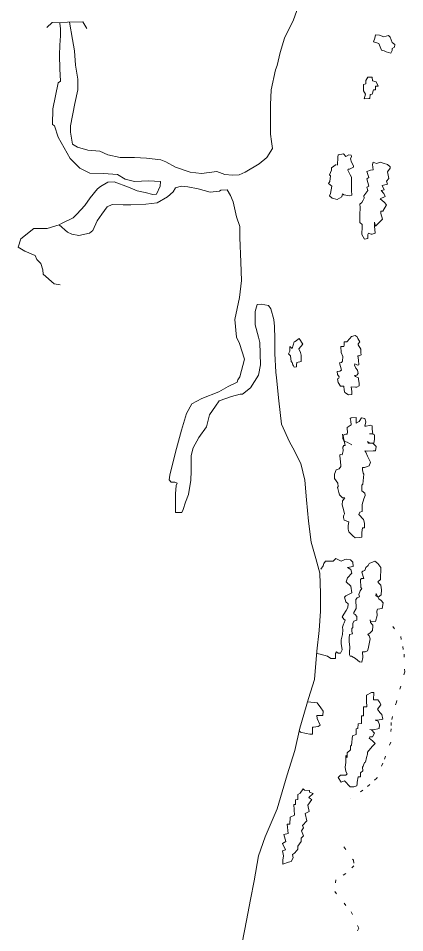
# Model space of a CAD drawing. Extents: x 47169 to 972804, y 7447977 to 9608469.
# Drawn here: x 952450 to 962933, y 9113461 to 9138268 of the extents above; entities that cross this region are included whole.
import ezdxf

# ---------------------------------------------------------------- set-up
doc = ezdxf.new("R2010")
doc.units = 0
doc.header["$LTSCALE"] = 270
doc.linetypes.add('DOTTED', pattern=[1.5, 0.3, -1.2])
doc.layers.add('1', color=7, linetype='Continuous', lineweight=13)

msp = doc.modelspace()

# ---------------------------------------------------------------- linework, layer by layer
at = {"layer": '1'}
for points in [[(960084.5, 9138706.4), (959915, 9138224.8), (959674.6, 9137727.3), (959554.6, 9137335), (959473.8, 9136988.8), (959425.1, 9136868.5), (959312.5, 9136323.1), (959287.5, 9135922.1), (959287.6, 9135592.9), (959294, 9135126.1), (959318.6, 9134925.3), (959342.1, 9134733.3), (959189.4, 9134492), (958982, 9134315.6), (958605.1, 9134092.1), (958445.1, 9134019.4), (958261.6, 9134012.4), (958053.9, 9134028.8), (957839.1, 9134108.5), (957423, 9134053.9), (957111.6, 9134093.5), (956712.8, 9134231.6), (956456.7, 9134376), (956321.2, 9134425), (955930.3, 9134473.1), (955602.2, 9134489.7), (955210.8, 9134490.2), (954883.2, 9134563.2), (954659.8, 9134659.6), (954332.9, 9134692.7), (954060.7, 9134773), (953917.7, 9134853.1), (953870.1, 9135182.7), (953869.5, 9135239.3), (953870.6, 9135351.2), (953982.6, 9135953.1), (954063.6, 9136322.5), (954064.2, 9136611.8), (954000.6, 9136997), (953977.8, 9137383), (953922.2, 9137688.3), (953839.5, 9138163.5)], [(954306.5, 9137988.3), (954196.6, 9138170), (953365.1, 9138155.9), (953226.7, 9138014.3)], [(955672.9, 9133590), (955895.7, 9133541.3), (956104.1, 9133484.9), (956199.2, 9133492.9), (956296.5, 9133710.3), (956304.3, 9133838.8), (955985, 9133855.2), (955601.3, 9133839), (955353.2, 9133903.5), (955137.8, 9134033.1), (954762.2, 9134057.9), (954387.6, 9134066), (954123.6, 9134202.7), (953853.2, 9134468), (953533.7, 9135038.6), (953430.7, 9135352.2), (953374.6, 9135384.9), (953383.2, 9135810.4), (953528.3, 9136516.1), (953592.8, 9136564.3), (953577.3, 9136893.6), (953569.9, 9137270.6), (953578, 9137536.5), (953594.9, 9137793.5), (953594.5, 9137985.2), (953579.4, 9138138.3)], [(961106.4, 9134280.2), (961115.2, 9134497.3), (961123.6, 9134561.5), (961275.3, 9134593.3), (961338.7, 9134520.6), (961418.7, 9134560.8), (961482.8, 9134552.4), (961490.2, 9134521.3), (961458.6, 9134456.2), (961489.8, 9134368.3), (961546.2, 9134263.6), (961545.9, 9134231.5), (961433.7, 9134176), (961401.6, 9134175.2), (961393.6, 9134143.2), (961457.6, 9134022.8), (961489, 9133958.2), (961489, 9133846.2), (961489.8, 9133814.1), (961488.7, 9133596.8), (961496.3, 9133469.3), (961433.1, 9133453.3), (961280.8, 9133477), (961241.3, 9133509.5), (961225, 9133421), (961104.9, 9133349), (960961.6, 9133389.3), (960889.3, 9133454.3), (960922, 9133518.2), (960953.7, 9133710.8), (960866, 9133782.6), (960898.6, 9133838.8), (960922.2, 9133991.6), (960890.4, 9134016.3), (960947, 9134144.3), (960946.5, 9134208.6), (961074.6, 9134304.8)], [(959458.4, 9128516.9), (959434.5, 9128670.2), (959410.8, 9129175.8), (959412.5, 9129569.3), (959404.8, 9129906.4), (959381.3, 9130099.5), (959301.2, 9130388.5), (959238, 9130476.7), (959038.3, 9130509.7), (958934.3, 9130501.9), (958878.2, 9130309.6), (958877.9, 9129948.2), (958964.2, 9129618.1), (959004.8, 9129473.6), (959019.7, 9128863.8), (958970.6, 9128590.5), (958746.1, 9128245.8), (958529.9, 9128069.5), (958466.9, 9128069), (958234.1, 9128005.9), (957899.2, 9127894), (957802.6, 9127740.9), (957634.5, 9127508.7), (957554, 9127188), (957345.5, 9126898.6), (957193.5, 9126618.5), (957137.3, 9126409.6), (957136.4, 9125984), (957128.4, 9125734.6), (957063.8, 9125349.5), (956983.2, 9125140.8), (956919.3, 9124939.8), (956886.5, 9124860.3), (956718.5, 9124859.7), (956711.3, 9125133.6), (956712.5, 9125366.3), (956736.8, 9125591.1), (956760.7, 9125655.2), (956696.8, 9125686.8), (956593, 9125687.8), (956544.9, 9125743.8), (956561.6, 9125872.2), (956641.3, 9126209.5), (956737.9, 9126594.2), (956875.5, 9127092.8), (957011.6, 9127550.3), (957155.6, 9127806), (957427.8, 9127950.8), (957891.7, 9128134.6), (958139.6, 9128278.4), (958387.2, 9128399), (958403.3, 9128455.4), (958459.4, 9128543.5), (958588, 9129024.4), (958452.9, 9129442.5), (958374, 9129619.6), (958326.7, 9130093.3), (958455.4, 9130695.1), (958504.1, 9131152.4), (958489.2, 9131651.3), (958458.2, 9132317.8), (958459, 9132622.6), (958372, 9132879.5), (958315.8, 9133128.4), (958276.5, 9133289.5), (958205.2, 9133457.6), (958117.2, 9133610.3), (957941.4, 9133603.2), (957909.1, 9133579.1), (957653.4, 9133547.3), (957326, 9133643.6), (957046.9, 9133692.9), (956871.3, 9133716.8), (956719.4, 9133669.5), (956655.3, 9133557.1), (956494.8, 9133420.1), (956215.7, 9133259.9), (955911.4, 9133228.6), (955504.4, 9133204.9), (955296.6, 9133205.8), (955000.5, 9133214.2), (954857.2, 9133150.2), (954720.5, 9132957.6), (954592.7, 9132772.7), (954472.9, 9132507.8), (954384.9, 9132435.5), (954096.8, 9132371.8), (953904.9, 9132412.5), (953785, 9132469.1), (953562.5, 9132661.9), (953618.1, 9132702.4), (953938, 9132854.5), (954041.7, 9132949.9), (954257.4, 9133190.5), (954402.1, 9133399.7), (954602.3, 9133640.5), (954682.5, 9133704), (954882.6, 9133823.9), (955049.6, 9133832.2), (955440.6, 9133686.5), (955672.9, 9133590)], [(953562.5, 9132661.9), (953234.4, 9132566.5), (952875.1, 9132566.7), (952523.1, 9132286.4), (952450.2, 9132061), (952625.9, 9131948.4), (952905.6, 9131836), (952953.1, 9131723.6), (953064.8, 9131619.4), (953112.8, 9131442.7), (953128.2, 9131321.7), (953423, 9131063.9), (953583, 9131032.4)], [(958403.2, 9112578.9), (958645.3, 9113791.3), (958750.5, 9114361.1), (958847.3, 9114866.7), (958969.1, 9115549.4), (959145.6, 9116063.1), (959474.9, 9116825.7), (959748.2, 9117740.8), (959949.4, 9118406), (960085.9, 9119008.8), (960327.2, 9119811.1), (960488.3, 9120332.7), (960553.4, 9121095.8), (960611, 9121657.2), (960644, 9122187.9), (960652.1, 9122661.1), (960630, 9123215.6), (960519, 9123609.1), (960399.7, 9124051.5), (960321.4, 9124620.9), (960266.5, 9125207.8), (960219.8, 9125738.2), (960116, 9126187), (959901.4, 9126613.7), (959805.8, 9126774.3), (959591.7, 9127256.4), (959520.7, 9127891.2), (959458.4, 9128516.9)], [(961499.5, 9126699.7), (961371.9, 9126764.2), (961300.3, 9126788.2), (961275.7, 9126876), (961267.7, 9126957), (961339.9, 9126988.4), (961371.9, 9126988.1), (961380.3, 9127052.3), (961372.3, 9127133.3), (961372.6, 9127165.4), (961476.1, 9127237.6), (961468.2, 9127334.1), (961452.4, 9127406.3), (961484.7, 9127430.3), (961613, 9127437.9), (961612.5, 9127285), (961700.3, 9127325.1), (961756.6, 9127429.8), (961852.6, 9127413.3), (961876, 9127324.4), (961851.6, 9127205), (961883.6, 9127204.6), (961972.2, 9127220.4), (962003.3, 9127227.8), (962051.7, 9127211.8), (962052, 9127124.2), (962067.2, 9126995.5), (961978.8, 9126995.3), (962042.9, 9126995.8), (962114.4, 9126962.9), (962114.3, 9126843.2), (962098.9, 9126738), (961978.5, 9126738.1), (961922.6, 9126786.3), (961946.4, 9126738.4), (962066.9, 9126738.3), (962154.4, 9126649.9), (962137.7, 9126529.2), (962074.7, 9126529.9), (961914.4, 9126521.5), (961850.3, 9126529.9), (961874.3, 9126497.5), (961921.9, 9126392.8), (962002, 9126224.6), (961969, 9126128.5), (961841.4, 9126079.9), (961786.2, 9126080.5), (961785.5, 9126016.2), (961808.9, 9125927.3), (961825.2, 9125896.1), (961792.7, 9125630.4), (961769.2, 9125598.5), (961768.7, 9125445.5), (961847.7, 9125389.3), (961855.9, 9125324.9), (961824, 9125228.8), (961776.1, 9125076.3), (961775.7, 9125044.2), (961783, 9124883.3), (961711, 9124867.4), (961687.1, 9124803.4), (961815.1, 9124674.6), (961838.4, 9124570.2), (961845.9, 9124441.5), (961790.7, 9124442.1), (961766.3, 9124321.5), (961766.4, 9124225.1), (961766.1, 9124192.9), (961694.2, 9124184.8), (961590.2, 9124177), (961526.6, 9124225.3), (961415, 9124338.3), (961399.1, 9124410.5), (961399, 9124507), (961415.4, 9124603.3), (961287.7, 9124652.2), (961271.8, 9124724.4), (961272.2, 9124756.6), (961280.2, 9124788.6), (961303.8, 9124820.5), (961271.8, 9124940.6), (961255.9, 9125005), (961239.9, 9125069.5), (961241, 9125173.7), (961304.9, 9125261.7), (961248.5, 9125262.3), (961160.9, 9125343), (961145, 9125407.4), (961121.7, 9125511.8), (961105.3, 9125535.3), (961130, 9125567.2), (961122, 9125656), (961026.1, 9125784.4), (961026.1, 9125897.5), (961074.8, 9126017.8), (961154.6, 9126041.4), (961202.8, 9126105.2), (961186.6, 9126258.3), (961179.2, 9126290.5), (961171.8, 9126427), (961202.8, 9126434.4)], [(961202.8, 9126434.4), (961234.8, 9126426.3), (961259, 9126531.4), (961251.2, 9126635.7), (961283.7, 9126675.2), (961315.7, 9126674.9), (961291.5, 9126796), (961252.4, 9126860.7), (961251.9, 9126925), (961244.8, 9126988.2)], [(960654.2, 9123319.5), (960718.2, 9123416.4), (960734.3, 9123480.6), (960782.5, 9123544.3), (960990.3, 9123544.5), (961061.7, 9123608.1), (961205.8, 9123543.4), (961309, 9123583.4), (961341.1, 9123591.9), (961461.4, 9123575.2), (961524.9, 9123511.4), (961532.6, 9123398.2), (961380.9, 9123366.5), (961468.7, 9123310.2), (961499.8, 9123213.5), (961380.3, 9123086.1), (961340.5, 9122981.2), (961475.2, 9122860.1), (961498.9, 9122683.6), (961331.1, 9122595.5), (961299.8, 9122563.7), (961339.5, 9122435.8), (961395.2, 9122378.7), (961394.3, 9122282.3), (961347, 9122201.8), (961234.8, 9122034.5), (961281.7, 9121969.7), (961314.5, 9121937.2), (961289.5, 9121865.4), (961273.7, 9121833.5), (961249.7, 9121752.8), (961250.1, 9121680.7), (961241, 9121552.2), (961208.6, 9121407.3), (961208.8, 9121310.9), (961240.1, 9121134.3), (961192.8, 9121046.1), (961128.7, 9121046.8), (961080.4, 9121078.3), (961056.7, 9121030.9), (961056.5, 9120902.3), (960928.3, 9120902.5), (960840.6, 9120966.5), (960641, 9121015.1), (960548.3, 9121036.1)], [(960300.3, 9119721.7), (960558.1, 9119698), (960661.7, 9119561.7), (960718.3, 9119473.5), (960709.3, 9119352.8), (960550.2, 9119353.3), (960558.2, 9119272.3), (960637, 9119087.5), (960589.2, 9119055.8), (960462, 9119040.5), (960429.9, 9119039.7), (960429.2, 9118975.4), (960429.1, 9118846.8), (960357.2, 9118847.5), (960261.3, 9118864), (960110.3, 9118904.3), (960070.4, 9118940.2)]]:
    msp.add_lwpolyline(points, dxfattribs=at)
for points in [[(962375.4, 9137385.8), (962430.4, 9137354.2), (962558.3, 9137321.9), (962591.1, 9137393.6), (962590.6, 9137450.1), (962655, 9137481.6), (962662.3, 9137554.7), (962591.1, 9137610.8), (962535, 9137755.5), (962495.7, 9137803.6), (962368.1, 9137763.8), (962248.1, 9137811.6), (962144.2, 9137820.3), (962120.2, 9137731.9), (962088.2, 9137628), (962231.5, 9137586.7), (962302.6, 9137402)], [(961877.8, 9136487.3), (961877.7, 9136583.7), (961933.9, 9136671.8), (962054.4, 9136671.7), (962062.2, 9136567.5), (962158.1, 9136543.2), (962213.3, 9136423), (962141.4, 9136422.6), (962141.6, 9136326.1), (962085.2, 9136326.7), (962053.1, 9136206.2), (961996.6, 9136197.9), (961988.9, 9136093.8), (961956.9, 9136094.1), (961837.3, 9136078.6), (961869.5, 9136206.9), (961814.1, 9136302.8), (961813.9, 9136391.5), (961813.6, 9136471.3)], [(962081.3, 9134158.5), (962057.4, 9134302.8), (962081.2, 9134366.9), (962169.2, 9134327.2), (962273.6, 9134367.2), (962345.1, 9134334.3), (962465.3, 9134302.1), (962536.5, 9134238.2), (962536.2, 9134206.1), (962464.4, 9134101.5), (962504.6, 9133924.8), (962439.7, 9133844.6), (962464.3, 9133764.5), (962320.3, 9133732.7), (962375.5, 9133612.4), (962295.7, 9133595.5), (962367.9, 9133516.1), (962406.9, 9133434.7), (962271.4, 9133370.7), (962375.5, 9133283.2), (962438.8, 9133202.7), (962342.1, 9133034.1), (962286.8, 9133033.6), (962286.2, 9132969.3), (962326.7, 9132817), (962142.4, 9132632.6), (962110.3, 9132737.1), (962110.3, 9132625.2), (962133.9, 9132439.8), (962054, 9132407.3), (962021.9, 9132407.7), (961950.4, 9132440.5), (961934.5, 9132399.7), (961933.4, 9132295.5), (961838.2, 9132272.1), (961766.5, 9132400.2), (961774.2, 9132617.4), (961782.2, 9132649.5), (961782.5, 9132673.9), (961718.9, 9132729.9), (961719.5, 9132794.2), (961719.2, 9132874), (961718.8, 9132938.3), (961727.4, 9133138.9), (961719.4, 9133227.6), (961767.3, 9133267.1), (961807.8, 9133332.1), (961831.6, 9133388.4), (961824.5, 9133452.7), (961936.5, 9133596.8), (961904.2, 9133684.7), (961960.9, 9133717.4), (961905.3, 9133909.7), (961961, 9133950.2), (961905.1, 9134110.4), (962001.7, 9134150.4)], [(961478.7, 9128272.8), (961501.8, 9128145.2), (961502.1, 9128064.2), (961405.7, 9128048.6), (961310.2, 9128112.7), (961286.6, 9128177.2), (961278.8, 9128289.3), (961190.4, 9128290.2), (961127.3, 9128386.1), (961111.7, 9128490.5), (961144, 9128506.8), (961152, 9128538.8), (961111.8, 9128603.5), (961103.7, 9128683.4), (961175.6, 9128691.6), (961215.7, 9128723.3), (961192.4, 9128820), (961160.3, 9128924.5), (961216.7, 9128931.7), (961248, 9128964.6), (961255.9, 9129093.2), (961208.3, 9129196.7), (961201.2, 9129365.3), (961280.8, 9129365.6), (961288.8, 9129397.7), (961289.4, 9129461.9), (961288.7, 9129494.1), (961329.6, 9129493.7), (961361.6, 9129494.5), (961441, 9129582.4), (961489.1, 9129638.4), (961585.5, 9129661.8), (961640.4, 9129630.3), (961665.4, 9129582.3), (961713.1, 9129493.2), (961672.8, 9129437.1), (961672.5, 9129404.9), (961744.3, 9129292.2), (961744.4, 9129195.8), (961751.6, 9129140.3), (961696, 9129107.6), (961664, 9129107.9), (961679.4, 9128995.8), (961687, 9128867.2), (961655.9, 9128858.6), (961575.6, 9128891.5), (961575.2, 9128859.4), (961607.6, 9128779.2), (961655.7, 9128722.2), (961671.4, 9128634.5), (961631.1, 9128586.1), (961566.9, 9128577.9), (961598.6, 9128545.5), (961679, 9128513.6), (961678.7, 9128481.5), (961694.1, 9128361.6), (961694.5, 9128297.3), (961630.1, 9128264.7), (961598, 9128265)], [(960106.3, 9129198.8), (960122.1, 9129126.6), (960121.9, 9128990.3), (960121.6, 9128958.2), (960009.7, 9128933.8), (960001.3, 9128869.6), (960001.8, 9128814.1), (959937.7, 9128805.9), (959913.7, 9128838.3), (959897.4, 9128870.6), (959882.6, 9128933.9), (959849.7, 9128958.7), (959834.6, 9129110.7), (959778.8, 9129167.7), (959819.3, 9129239.4), (959819.4, 9129360.2), (959875.3, 9129312), (959931.2, 9129488.8), (959963.3, 9129496.2), (960067, 9129585), (960170.4, 9129423.2), (960058.7, 9129303.5)], [(961703.2, 9120804.9), (961767.3, 9120804.2), (961799.4, 9120924.7), (961783.3, 9121077.8), (961862.9, 9121077), (961927.3, 9121109.7), (961943.3, 9121164.9), (962000.2, 9121430.4), (961967.9, 9121518.3), (961936.2, 9121550.7), (961991.9, 9121599), (962056.6, 9121654.8), (962064.4, 9121775.6), (962064.8, 9121807.7), (962000.3, 9121880.4), (961993.2, 9121944.8), (962000.6, 9121912.6), (962136.5, 9121903.5), (962184.5, 9122064.8), (962176.9, 9122184.6), (962192.9, 9122241), (962321.3, 9122257.4), (962344.9, 9122409), (962298.1, 9122473.8), (962233.3, 9122514.4), (962154.1, 9122667), (962153.6, 9122610.5), (962209.4, 9122562.3), (962289.7, 9122626.9), (962306.5, 9122763), (962282.4, 9122891.9), (962226.6, 9122947.9), (962202.6, 9122980.2), (962275.1, 9123043.8), (962283.8, 9123365.2), (962204.3, 9123478), (962124.2, 9123541.9), (962076.5, 9123518), (961964.5, 9123478.2), (961939.6, 9123421.9), (961876, 9123366), (961852, 9123285.3), (961795.5, 9123269.2), (961771.9, 9123237.3), (961820, 9123068.3), (961763.6, 9123068.9), (961731.3, 9123044.9), (961746.8, 9122828.6), (961770.8, 9122796.2), (961722.6, 9122731.2), (961690.7, 9122635.1), (961706.6, 9122570.7), (961642.3, 9122546.9), (961603.1, 9122498.6), (961618.4, 9122257.8), (961554.2, 9122145.4), (961553.9, 9122113.3), (961585.8, 9122097.4), (961633.9, 9122041.5), (961633.9, 9121937.3), (961554.1, 9121912.7), (961529.2, 9121848.6), (961529.1, 9121736.7), (961496.8, 9121712.6), (961497.1, 9121631.7), (961520.8, 9121567.1), (961433.3, 9121551.4), (961424.6, 9121455), (961424.5, 9121335.3), (961433, 9121303.1), (961440.7, 9121189.9), (961432, 9121093.6), (961432.2, 9120997.2), (961456.1, 9120965.9), (961488.2, 9120965.6), (961599.2, 9120901.2)], [(961369.7, 9118211), (961371, 9118339.6), (961458, 9118419.6), (961459.1, 9118523.8), (961490.3, 9118547.9), (961515, 9118804.8), (961619.2, 9118837), (961619.6, 9118990), (961659.5, 9118997.3), (961667.4, 9119125.8), (961763.7, 9119133.7), (961763.6, 9119343.2), (961812.2, 9119342.8), (961812.5, 9119592.2), (961908.6, 9119591.2), (961892.5, 9119744.3), (961893, 9119905.1), (962036.3, 9119976.8), (962092.7, 9119976.2), (962084, 9119775.6), (962204.5, 9119775.5), (962260.1, 9119702.9), (962283.8, 9119639.5), (962195.3, 9119526.2), (962259.6, 9119438), (962315.4, 9119382), (962338.4, 9119253.2), (962194.5, 9119229.1), (962131.5, 9119229.8), (962210.8, 9119197.9), (962250.7, 9119101.1), (962241.9, 9118997), (962082.4, 9118964.2), (961986.4, 9118973), (962034.9, 9118964.7), (962114.7, 9118876.3), (962058.4, 9118771.6), (961986.5, 9118772.3), (961970.8, 9118740.3), (962058.4, 9118667.4), (962129.5, 9118595.7), (962050.3, 9118515.6), (961921.5, 9118355.1), (961921, 9118306.3), (961896.9, 9118217.9), (961873.5, 9118089.5), (961841.3, 9118074.3), (961809.4, 9117977.1), (961784.8, 9117953), (961792.6, 9117848.7), (961736.9, 9117800.5), (961736.8, 9117688.5), (961672.8, 9117689.2), (961640.4, 9117544.3), (961640, 9117512.1), (961631.6, 9117447.9), (961551.8, 9117415.5), (961456.7, 9117416.4), (961297, 9117576.6), (961209.4, 9117545.3), (961130, 9117673.6), (961193.6, 9117737.2), (961273.2, 9117737.6), (961337.3, 9117736.9), (961369.7, 9117769.8), (961337.2, 9117833.3), (961321.8, 9117954.3), (961338.5, 9118075), (961338.2, 9118267.9)], [(959903.4, 9115491.2), (959854.9, 9115395.3), (959782.8, 9115371.6), (959631, 9115323.3), (959630.9, 9115427.5), (959647.6, 9115548.1), (959615.8, 9115684.8), (959695.6, 9115708.4), (959616.7, 9115877.7), (959712.3, 9115933.2), (959656.8, 9116126.7), (959768.6, 9116149.9), (959744.7, 9116407.3), (959816.5, 9116407.7), (959825.1, 9116599.4), (959944.9, 9116648.1), (959922.4, 9116936.5), (959970, 9116937.1), (959970.1, 9117065.7), (960034.3, 9117072.8), (960034.6, 9117210.2), (960098, 9117249.5), (960178.7, 9117361.8), (960218.2, 9117330.3), (960346.2, 9117321.3), (960345.8, 9117273.6), (960449.3, 9117241.5), (960329.9, 9117128.6), (960377.1, 9117097.1), (960408.9, 9117072.3), (960305.7, 9116920.4), (960344.9, 9116751.5), (960232.7, 9116695), (960280.4, 9116495), (960160.9, 9116366.5), (960184.5, 9116302), (960136.2, 9116221.6), (960191.3, 9116093.5), (960127.6, 9116028.8), (960127.8, 9115932.3), (960031.5, 9115812.5), (960031.7, 9115723.8), (960007.1, 9115691.9), (959943.4, 9115619.4), (959887.7, 9115580.1)]]:
    msp.add_lwpolyline(points, close=True, dxfattribs=at)
at = {"layer": '1', "linetype": 'DOTTED'}
for points in [[(962608.1, 9121766.8), (962823.1, 9121493), (962877.9, 9121227.5), (962917.7, 9121018.7), (962932.8, 9120537.5), (962706.7, 9119718.3), (962561.9, 9119164.4), (962562.4, 9118995.9), (962553.1, 9118626.9), (962336.3, 9118057.1), (962175.2, 9117655.2), (961983.4, 9117479.8), (961799.5, 9117327.6), (961463.4, 9117094.9)], [(961285.5, 9115786.5), (961540.4, 9115424.7), (961555.5, 9115279.4), (961331.3, 9115071), (961067.6, 9114895.2), (961035.7, 9114581.8), (961480.9, 9114027.5), (961687.4, 9113585.3), (961422.8, 9112991.7), (961174.8, 9112727), (961158.6, 9112324.8), (961076.5, 9111754.8), (960556.9, 9111185.8), (960148.2, 9110761), (959811.8, 9109958.6)]]:
    msp.add_lwpolyline(points, dxfattribs=at)

doc.saveas('drawing.dxf')
